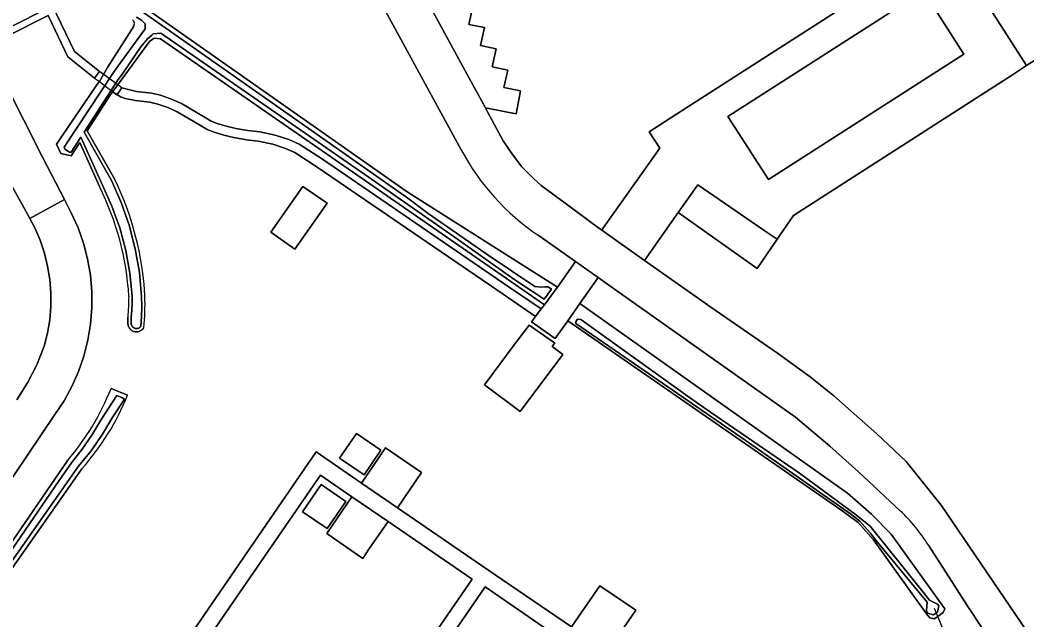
# Model space of a CAD drawing. Extents: x 158132 to 159664, y 385256 to 387218.
# Drawn here: x 159204 to 159343.7, y 386251 to 386334.2 of the extents above; entities that cross this region are included whole.
import ezdxf

# ---------------------------------------------------------------- set-up
doc = ezdxf.new("R2010")
doc.units = 0
for name, color, linetype in [('IMGEO_Dek', 7, 'Continuous'), ('IMGEO_Duiker', 7, 'Continuous'), ('IMGEO_Groenvoorziening', 7, 'Continuous'), ('IMGEO_Loofbos', 7, 'Continuous'), ('IMGEO_Oever', 7, 'Continuous'), ('IMGEO_Pand', 7, 'Continuous'), ('IMGEO_Parkeervlak_halfverhard', 7, 'Continuous'), ('IMGEO_Parkeervlak_open', 7, 'Continuous'), ('IMGEO_Rijbaan_lokaal_gesloten', 7, 'Continuous'), ('IMGEO_Rijbaan_lokaal_open', 7, 'Continuous'), ('IMGEO_Voetpad_gesloten', 7, 'Continuous'), ('IMGEO_Voetpad_onverhard', 7, 'Continuous'), ('IMGEO_Voetpad_open', 7, 'Continuous'), ('IMGEO_Waterloop', 7, 'Continuous')]:
    doc.layers.add(name, color=color, linetype=linetype)

msp = doc.modelspace()

# ---------------------------------------------------------------- linework, layer by layer
at = {"layer": 'IMGEO_Dek'}
msp.add_lwpolyline([(159215, 386327.11), (159214.32, 386326.18), (159214.97, 386325.72), (159217.4, 386323.87), (159218.11, 386324.85)], close=True, dxfattribs=at)
at = {"layer": 'IMGEO_Duiker'}
msp.add_lwpolyline([(159334.31, 386244.09), (159334.09, 386244.64), (159331.92, 386250), (159331.22, 386251.73), (159330.88, 386252.57)], dxfattribs=at)
at = {"layer": 'IMGEO_Groenvoorziening'}
for points in [[(159265.18, 386316.25), (159236.91, 386368.1)], [(159218.55, 386337.95), (159257.71, 386310.39), (159278.55, 386297.2), (159281.04, 386300.72), (159275.86, 386304.38)], [(159201.95, 386332.93), (159208.46, 386336.24), (159211.53, 386329.86), (159215, 386327.11), (159214.32, 386326.18), (159210.61, 386329.13), (159207.85, 386334.86), (159202.38, 386332.08)], [(159214.99, 386311.16), (159212.25, 386317.24), (159211.08, 386315.42), (159209.64, 386315.73), (159209.01, 386317.02), (159214.63, 386325.26), (159214.95, 386325.69), (159214.97, 386325.72), (159215.53, 386326.69), (159216.1, 386327.67), (159219.74, 386333.39)], [(159199.29, 386330.51), (159207.06, 386315.22), (159210.12, 386309.33), (159211.08, 386307.49), (159212.01, 386305.42), (159212.77, 386303.28), (159213.34, 386301.09), (159213.73, 386298.85), (159213.93, 386296.59), (159213.93, 386294.31), (159213.75, 386292.05), (159213.38, 386289.81), (159212.82, 386287.61), (159212.08, 386285.46), (159211.16, 386283.39), (159210.07, 386281.4), (159208.81, 386279.5), (159201.29, 386268.36)], [(159279.96, 386292.51), (159278.24, 386290.07), (159274.96, 386292.39), (159275.51, 386293.13), (159271, 386296.22), (159245.22, 386313.85), (159242.08, 386315.87), (159240.8, 386316.44), (159239.03, 386317.01), (159237.02, 386317.46), (159235.39, 386317.62), (159233.64, 386317.95), (159232.24, 386318.25), (159230.89, 386318.67), (159229.95, 386319.06), (159229, 386319.59), (159227.97, 386320.23), (159225.79, 386321.51), (159224.49, 386322.09), (159223.1, 386322.59), (159221.98, 386322.83), (159219.92, 386323.08), (159219.76, 386323.12), (159218.56, 386323.37), (159217.93, 386323.6), (159217.44, 386323.92), (159218.11, 386324.85), (159220.15, 386324.35), (159222.2, 386324.1), (159223.45, 386323.82), (159224.97, 386323.29), (159226.38, 386322.65), (159228.63, 386321.33), (159229.65, 386320.7), (159230.51, 386320.22), (159231.32, 386319.88), (159232.56, 386319.5), (159233.89, 386319.21), (159235.57, 386318.9), (159237.23, 386318.73), (159239.37, 386318.25), (159241.26, 386317.65), (159242.7, 386317), (159245.93, 386314.93), (159271.72, 386297.28), (159276.28, 386294.16), (159276.73, 386294.75), (159223.48, 386331.64), (159222.6, 386331.73), (159221.92, 386331.29), (159218, 386325.9), (159216.86, 386324.34), (159216.49, 386323.83), (159213.29, 386318.85), (159217.06, 386312.22)], [(159203.54, 386281.54), (159205.02, 386283.9), (159206.28, 386286.39), (159207.3, 386288.99), (159207.76, 386290.8), (159208.08, 386292.65), (159208.24, 386294.51), (159208.25, 386296.38), (159208.1, 386298.24), (159207.8, 386300.09), (159207.36, 386301.9), (159206.76, 386303.68), (159206.02, 386305.39), (159205.33, 386306.69), (159204.73, 386307.82), (159200.08, 386316.07)], [(159326.13, 386266.11), (159320.31, 386271.57), (159316.33, 386275.1), (159311.59, 386279.14), (159286.46, 386296.89), (159284.19, 386298.5), (159281.64, 386294.89), (159318.79, 386268.6), (159322.11, 386265.69), (159324.83, 386262.89), (159332.3, 386252.55), (159332.05, 386252.03), (159331.31, 386251.49), (159330.82, 386251.14), (159330.22, 386251.29), (159329.77, 386251.87), (159322.4, 386262.12), (159320.25, 386264.54), (159317.86, 386266.27), (159279.96, 386292.51)], [(159221.15, 386291.55), (159221.12, 386291.5), (159221.05, 386291.42), (159220.98, 386291.34), (159220.91, 386291.27), (159220.83, 386291.2), (159220.74, 386291.15), (159220.64, 386291.1), (159220.55, 386291.06), (159220.45, 386291.02), (159220.34, 386291), (159220.24, 386290.99), (159220.14, 386290.98), (159220.03, 386290.98), (159219.93, 386291), (159219.82, 386291.02), (159219.72, 386291.05), (159219.62, 386291.09), (159219.53, 386291.14), (159219.44, 386291.2), (159219.36, 386291.26), (159219.28, 386291.33), (159219.21, 386291.41), (159219.15, 386291.49), (159219.09, 386291.58), (159219.04, 386291.67), (159219, 386291.77), (159218.97, 386291.87), (159218.95, 386291.97), (159218.93, 386292.08), (159218.93, 386292.18), (159218.93, 386292.29), (159218.94, 386293.02)], [(159216.6, 386283.14), (159218.88, 386282.19)], [(159226.34, 386247.04), (159245.05, 386274.31), (159251.33, 386270), (159254.68, 386274.87), (159259.67, 386271.44), (159256.33, 386266.57), (159269.89, 386257.27), (159280.5, 386250.03), (159284.42, 386255.75), (159289.4, 386252.35), (159285.49, 386246.62)], [(159197.07, 386250), (159182.45, 386229.24), (159179.83, 386225.4), (159179.44, 386225.43), (159179.21, 386225.43), (159178.75, 386225.73), (159178.66, 386226.01), (159178.63, 386226.4), (159181.07, 386230.16), (159194.7, 386250), (159210.61, 386273.16)], [(159212.54, 386271.97), (159197.07, 386250)], [(159337.39, 386250), (159335.51, 386252.86), (159333.61, 386255.81), (159330.02, 386261.39)]]:
    msp.add_lwpolyline(points, dxfattribs=at)
for points in [[(159242.11, 386302.47), (159238.75, 386304.81), (159243.2, 386311.13), (159246.59, 386308.83)], [(159272.55, 386289.16), (159274.61, 386291.91), (159278.01, 386289.56), (159278.17, 386289.44), (159277.8, 386288.94), (159279.28, 386287.84), (159273.37, 386279.91), (159268.42, 386283.61)], [(159251.7, 386271.13), (159248.3, 386273.47), (159250.64, 386276.88), (159254.05, 386274.54)], [(159266.7, 386256.67), (159255.03, 386264.68), (159252.37, 386260.81), (159251.52, 386259.55), (159246.52, 386262.98), (159250.03, 386268.1), (159245.65, 386271.11), (159229.54, 386247.63), (159250.58, 386233.19)], [(159249.16, 386267.44), (159246.58, 386263.68), (159243.17, 386266.02), (159245.76, 386269.78)], [(159288.95, 386241.54), (159284.24, 386244.78), (159283.76, 386244.09), (159280.71, 386239.63), (159275.71, 386243.05), (159277.42, 386245.54), (159279.24, 386248.2), (159268.5, 386255.58), (159252.43, 386232.16), (159272.89, 386218.13)]]:
    msp.add_lwpolyline(points, close=True, dxfattribs=at)
for centre, radius, start, end in [((159219.22, 386333.75), 0.623, 325.5888, 53.9222), ((159294.59, 386331.97), 33.35, 208.1365, 235.8374), ((159179.5, 386293.45), 39.65, 3.5499, 26.5154), ((159179.78, 386293.84), 41.56, 2.8141, 26.2353), ((159183.57, 386296.19), 35.52, 354.8728, 359.5466), ((159186.94, 386294.88), 34.37, 354.4394, 1.6771), ((159183.55, 386296.19), 35.53, 319.6023, 338.4499), ((159187.02, 386294.88), 34.29, 318.0894, 338.2848), ((159309.08, 386248.11), 24.8, 32.3837, 46.5408)]:
    msp.add_arc(centre, radius, start, end, dxfattribs=at)
at = {"layer": 'IMGEO_Loofbos'}
for points in [[(159266.82, 386336.1), (159266.25, 386333.63), (159268.42, 386333.2), (159267.85, 386330.7), (159270.05, 386330.23), (159269.5, 386327.77), (159271.64, 386327.3), (159271.08, 386324.87), (159273.43, 386324.42), (159272.81, 386321.25), (159269.03, 386321.98), (159268.54, 386322.08), (159268.89, 386321.42), (159271.02, 386317.48), (159272.32, 386315.61), (159273.62, 386313.88), (159275.21, 386312.26), (159276.27, 386311.29), (159280.48, 386308.19), (159284.12, 386305.51), (159284.69, 386305.11), (159284.94, 386305.47), (159292.74, 386316.48), (159291.29, 386318.74), (159296.51, 386322.1), (159327.09, 386341.75)], [(159347.95, 386330.69), (159343.65, 386327.93), (159341.68, 386326.66), (159311.31, 386307.14), (159309.03, 386303.82), (159306.25, 386299.78), (159295.31, 386307.53), (159290.62, 386300.9), (159299.81, 386294.4), (159309.07, 386288.04), (159313.63, 386284.75), (159316.89, 386282.11), (159322.85, 386276.82), (159326.94, 386272.97), (159331.8, 386266.93), (159344.48, 386248.29)]]:
    msp.add_lwpolyline(points, dxfattribs=at)
at = {"layer": 'IMGEO_Oever'}
for points in [[(159223.48, 386331.64), (159276.73, 386294.75), (159278.49, 386297.12), (159278.55, 386297.2), (159257.71, 386310.39), (159218.55, 386337.95)], [(159218.16, 386337.4), (159257.34, 386309.83), (159257.4, 386309.79), (159260.6, 386307.38), (159268.91, 386301.61), (159275.39, 386297.29), (159276.27, 386297.18), (159276.79, 386297.21), (159277.27, 386297.21), (159277.7, 386296.91), (159276.69, 386295.5), (159272.49, 386298.29), (159264.66, 386303.83), (159251.8, 386312.83), (159223.5, 386332.44), (159222.46, 386332.33), (159222.26, 386332.15), (159221.66, 386331.64), (159220.73, 386330.51), (159218.17, 386326.77), (159217.6, 386325.99), (159212.87, 386318.67), (159216.66, 386312), (159218.02, 386308.93), (159219.12, 386305.77), (159219.96, 386302.52), (159220.54, 386299.21), (159220.84, 386295.87), (159220.85, 386294.48), (159220.81, 386293.09), (159220.71, 386291.71), (159220.66, 386291.66), (159220.61, 386291.61), (159220.56, 386291.57), (159220.51, 386291.54), (159220.45, 386291.51), (159220.39, 386291.48), (159220.33, 386291.46), (159220.26, 386291.45), (159220.2, 386291.44), (159220.13, 386291.44), (159220.07, 386291.44), (159220, 386291.45), (159219.94, 386291.46), (159219.88, 386291.48), (159219.82, 386291.5), (159219.76, 386291.53), (159219.7, 386291.57), (159219.65, 386291.61), (159219.6, 386291.65), (159219.56, 386291.7), (159219.52, 386291.75), (159219.48, 386291.81), (159219.46, 386291.86), (159219.43, 386291.93), (159219.41, 386291.99), (159219.39, 386292.05), (159219.39, 386292.11), (159219.39, 386292.18), (159219.39, 386292.28), (159219.39, 386292.99), (159219.47, 386293.97), (159219.52, 386294.94), (159219.54, 386295.92), (159219.21, 386299.12), (159218.63, 386302.28), (159217.8, 386305.39), (159216.72, 386308.42), (159215.4, 386311.35), (159212.42, 386317.98), (159211.06, 386315.9), (159210.85, 386315.9), (159210.19, 386316.32), (159210.09, 386316.59), (159216.85, 386326.83), (159217.28, 386327.42), (159221.33, 386333.02), (159221.33, 386333.7), (159220.88, 386334.17), (159220.14, 386334.66)], [(159219.74, 386333.39), (159216.1, 386327.67), (159215.53, 386326.69), (159214.97, 386325.72), (159214.95, 386325.69), (159214.63, 386325.26), (159209.01, 386317.02), (159209.64, 386315.73), (159211.08, 386315.42), (159212.25, 386317.24), (159214.99, 386311.16)], [(159217.06, 386312.22), (159213.29, 386318.85), (159216.49, 386323.83), (159216.86, 386324.34), (159218, 386325.9), (159221.92, 386331.29), (159222.6, 386331.73), (159223.48, 386331.64)], [(159218.94, 386293.02), (159218.93, 386292.29), (159218.93, 386292.18), (159218.93, 386292.08), (159218.95, 386291.97), (159218.97, 386291.87), (159219, 386291.77), (159219.04, 386291.67), (159219.09, 386291.58), (159219.15, 386291.49), (159219.21, 386291.41), (159219.28, 386291.33), (159219.36, 386291.26), (159219.44, 386291.2), (159219.53, 386291.14), (159219.62, 386291.09), (159219.72, 386291.05), (159219.82, 386291.02), (159219.93, 386291), (159220.03, 386290.98), (159220.14, 386290.98), (159220.24, 386290.99), (159220.34, 386291), (159220.45, 386291.02), (159220.55, 386291.06), (159220.64, 386291.1), (159220.74, 386291.15), (159220.83, 386291.2), (159220.91, 386291.27), (159220.98, 386291.34), (159221.05, 386291.42), (159221.12, 386291.5), (159221.15, 386291.55)], [(159218.88, 386282.19), (159216.6, 386283.14)], [(159210.61, 386273.16), (159194.7, 386250), (159181.07, 386230.16), (159178.63, 386226.4), (159178.66, 386226.01), (159178.75, 386225.73), (159179.21, 386225.43), (159179.44, 386225.43), (159179.83, 386225.4), (159182.45, 386229.24), (159197.07, 386250), (159212.54, 386271.97)]]:
    msp.add_lwpolyline(points, dxfattribs=at)
for points in [[(159281.64, 386294.89), (159279.96, 386292.51), (159317.86, 386266.27), (159320.25, 386264.54), (159322.4, 386262.12), (159329.77, 386251.87), (159330.22, 386251.29), (159330.82, 386251.14), (159331.31, 386251.49), (159332.05, 386252.03), (159332.3, 386252.55), (159324.83, 386262.89), (159322.11, 386265.69), (159318.79, 386268.6)], [(159328.72, 386255.57), (159330.18, 386253.73), (159331.29, 386253.17), (159331.46, 386252.95), (159331.27, 386252.08), (159331.12, 386251.98), (159330.71, 386251.69), (159329.88, 386251.96), (159329.77, 386252.3), (159329.84, 386253.45), (159322.74, 386262.06), (159321.92, 386263.07), (159320.44, 386264.74), (159319.19, 386265.72), (159304.57, 386275.96), (159287.87, 386287.45), (159281.08, 386292.14), (159281.08, 386292.37), (159281.31, 386292.72), (159281.79, 386292.7), (159296.87, 386281.87), (159299.77, 386279.85), (159312.12, 386271.39), (159319.86, 386265.69), (159321.92, 386264)], [(159183.17, 386231.3), (159181.86, 386229.26), (159179.73, 386225.9), (159179.37, 386225.78), (159179.11, 386225.96), (159179.07, 386226.16), (159181.37, 386229.57), (159182.12, 386230.63), (159195.19, 386249.66), (159209.4, 386270.35), (159211.09, 386272.8), (159212.58, 386274.68), (159213.95, 386276.66), (159215.18, 386278.73), (159217.39, 386282.16), (159218.1, 386281.87), (159218.48, 386281.66), (159216.83, 386279.17), (159215.43, 386276.77), (159213.84, 386274.49), (159212.07, 386272.35), (159196.58, 386250.34)]]:
    msp.add_lwpolyline(points, close=True, dxfattribs=at)
for centre, radius, start, end in [((159219.22, 386333.75), 0.623, 325.5888, 53.9222), ((159179.5, 386293.45), 39.65, 3.5499, 26.5154), ((159179.78, 386293.84), 41.56, 2.8141, 26.2353), ((159183.57, 386296.19), 35.52, 354.8728, 359.5466), ((159186.94, 386294.88), 34.37, 354.4394, 1.6771), ((159183.55, 386296.19), 35.53, 319.6023, 338.4499), ((159187.02, 386294.88), 34.29, 318.0894, 338.2848)]:
    msp.add_arc(centre, radius, start, end, dxfattribs=at)
at = {"layer": 'IMGEO_Pand'}
for points in [[(159243.2, 386311.13), (159238.75, 386304.81), (159242.11, 386302.47), (159246.59, 386308.83)], [(159251.7, 386271.13), (159254.05, 386274.54), (159250.64, 386276.88), (159248.3, 386273.47)], [(159249.16, 386267.44), (159245.76, 386269.78), (159243.17, 386266.02), (159246.58, 386263.68)]]:
    msp.add_lwpolyline(points, close=True, dxfattribs=at)
at = {"layer": 'IMGEO_Parkeervlak_halfverhard'}
for points in [[(159325.99, 386355.4), (159331.26, 386347.21), (159343.65, 386327.93), (159347.95, 386330.69), (159335.55, 386349.97), (159330.29, 386358.16)], [(159307.83, 386312.1), (159334.95, 386329.53), (159329.32, 386338.29), (159302.2, 386320.86)], [(159298.04, 386311.37), (159295.31, 386307.53), (159306.25, 386299.78), (159309.03, 386303.82), (159307.64, 386304.78)]]:
    msp.add_lwpolyline(points, close=True, dxfattribs=at)
at = {"layer": 'IMGEO_Parkeervlak_open'}
msp.add_lwpolyline([(159248.05, 386359.68), (159266.54, 386325.76), (159268.54, 386322.08), (159269.03, 386321.98), (159272.81, 386321.25), (159273.43, 386324.42), (159271.08, 386324.87), (159271.64, 386327.3), (159269.5, 386327.77), (159270.05, 386330.23), (159267.85, 386330.7), (159268.42, 386333.2), (159266.25, 386333.63), (159266.82, 386336.1)], dxfattribs=at)
at = {"layer": 'IMGEO_Rijbaan_lokaal_gesloten'}
for points in [[(159331.8, 386266.93), (159326.94, 386272.97), (159322.85, 386276.82), (159316.89, 386282.11), (159313.63, 386284.75), (159309.07, 386288.04), (159299.81, 386294.4), (159290.62, 386300.9), (159284.69, 386305.11), (159284.12, 386305.51), (159280.48, 386308.19), (159276.27, 386311.29), (159275.21, 386312.26), (159273.62, 386313.88), (159272.32, 386315.61), (159271.02, 386317.48), (159268.89, 386321.42), (159268.54, 386322.08), (159266.54, 386325.76), (159248.05, 386359.68), (159242.49, 386369.86), (159240.53, 386373.46), (159236.91, 386368.1), (159265.18, 386316.25)], [(159184.88, 386344.72), (159190.16, 386333.93), (159196.68, 386321.21), (159199.57, 386315.79), (159200.08, 386316.07), (159204.73, 386307.82), (159205.33, 386306.69), (159210.12, 386309.33), (159207.06, 386315.22), (159199.29, 386330.51), (159200.45, 386331.1), (159202.38, 386332.08), (159207.85, 386334.86), (159210.61, 386329.13), (159214.32, 386326.18), (159215, 386327.11), (159211.53, 386329.86), (159208.46, 386336.24), (159201.95, 386332.93), (159198.86, 386331.36), (159193.17, 386342.53)], [(159201.29, 386268.36), (159208.81, 386279.5), (159210.07, 386281.4), (159211.16, 386283.39), (159212.08, 386285.46), (159212.82, 386287.61), (159213.38, 386289.81), (159213.75, 386292.05), (159213.93, 386294.31), (159213.93, 386296.59), (159213.73, 386298.85), (159213.34, 386301.09), (159212.77, 386303.28), (159212.01, 386305.42), (159211.08, 386307.49), (159210.12, 386309.33), (159205.33, 386306.69), (159206.02, 386305.39), (159206.76, 386303.68), (159207.36, 386301.9), (159207.8, 386300.09), (159208.1, 386298.24), (159208.25, 386296.38), (159208.24, 386294.51), (159208.08, 386292.65), (159207.76, 386290.8), (159207.3, 386288.99), (159206.28, 386286.39), (159205.02, 386283.9), (159203.54, 386281.54)], [(159275.86, 386304.38), (159281.04, 386300.72), (159284.19, 386298.5), (159286.46, 386296.89), (159311.59, 386279.14), (159316.33, 386275.1), (159320.31, 386271.57), (159326.13, 386266.11)], [(159330.02, 386261.39), (159333.61, 386255.81), (159335.51, 386252.86), (159337.39, 386250), (159337.73, 386249.49), (159343.21, 386240.87), (159343.71, 386240.03), (159347.95, 386242.83), (159344.67, 386247.98), (159344.48, 386248.29), (159331.8, 386266.93)]]:
    msp.add_lwpolyline(points, dxfattribs=at)
for centre, radius, start, end in [((159294.59, 386331.97), 33.35, 208.1365, 235.8374), ((159309.08, 386248.11), 24.8, 32.3837, 46.5408)]:
    msp.add_arc(centre, radius, start, end, dxfattribs=at)
at = {"layer": 'IMGEO_Rijbaan_lokaal_open'}
for points in [[(159343.65, 386327.93), (159331.26, 386347.21), (159325.99, 386355.4), (159320.56, 386351.91), (159325.82, 386343.72), (159327.09, 386341.75), (159296.51, 386322.1), (159291.29, 386318.74), (159292.74, 386316.48), (159284.94, 386305.47), (159284.69, 386305.11), (159290.62, 386300.9), (159295.31, 386307.53), (159298.04, 386311.37), (159307.64, 386304.78), (159309.03, 386303.82), (159311.31, 386307.14), (159341.68, 386326.66)], [(159307.83, 386312.1), (159302.2, 386320.86), (159329.32, 386338.29), (159334.95, 386329.53)]]:
    msp.add_lwpolyline(points, close=True, dxfattribs=at)
at = {"layer": 'IMGEO_Voetpad_gesloten'}
for points in [[(159284.19, 386298.5), (159281.04, 386300.72), (159278.55, 386297.2), (159278.49, 386297.12), (159276.73, 386294.75), (159276.28, 386294.16), (159275.51, 386293.13), (159274.96, 386292.39), (159278.24, 386290.07), (159279.96, 386292.51), (159281.64, 386294.89)], [(159273.37, 386279.91), (159279.28, 386287.84), (159277.8, 386288.94), (159278.17, 386289.44), (159278.01, 386289.56), (159274.61, 386291.91), (159272.55, 386289.16), (159268.42, 386283.61)], [(159251.33, 386270), (159256.33, 386266.57), (159259.67, 386271.44), (159254.68, 386274.87)], [(159250.03, 386268.1), (159246.52, 386262.98), (159251.52, 386259.55), (159252.37, 386260.81), (159255.03, 386264.68)], [(159280.5, 386250.03), (159285.49, 386246.62), (159289.4, 386252.35), (159284.42, 386255.75)]]:
    msp.add_lwpolyline(points, close=True, dxfattribs=at)
at = {"layer": 'IMGEO_Voetpad_onverhard'}
for points in [[(159218.11, 386324.85), (159217.44, 386323.92), (159217.93, 386323.6), (159218.56, 386323.37), (159219.76, 386323.12), (159219.92, 386323.08), (159221.98, 386322.83), (159223.1, 386322.59), (159224.49, 386322.09), (159225.79, 386321.51), (159227.97, 386320.23), (159229, 386319.59), (159229.95, 386319.06), (159230.89, 386318.67), (159232.24, 386318.25), (159233.64, 386317.95), (159235.39, 386317.62), (159237.02, 386317.46), (159239.03, 386317.01), (159240.8, 386316.44), (159242.08, 386315.87), (159245.22, 386313.85), (159271, 386296.22), (159275.51, 386293.13), (159276.28, 386294.16), (159271.72, 386297.28), (159245.93, 386314.93), (159242.7, 386317), (159241.26, 386317.65), (159239.37, 386318.25), (159237.23, 386318.73), (159235.57, 386318.9), (159233.89, 386319.21), (159232.56, 386319.5), (159231.32, 386319.88), (159230.51, 386320.22), (159229.65, 386320.7), (159228.63, 386321.33), (159226.38, 386322.65), (159224.97, 386323.29), (159223.45, 386323.82), (159222.2, 386324.1), (159220.15, 386324.35)], [(159229.54, 386247.63), (159245.65, 386271.11), (159250.03, 386268.1), (159255.03, 386264.68), (159266.7, 386256.67), (159250.58, 386233.19)], [(159268.5, 386255.58), (159279.24, 386248.2), (159284.24, 386244.78), (159288.95, 386241.54), (159272.89, 386218.13), (159252.43, 386232.16)]]:
    msp.add_lwpolyline(points, close=True, dxfattribs=at)
msp.add_lwpolyline([(159280.5, 386250.03), (159269.89, 386257.27), (159256.33, 386266.57), (159251.33, 386270), (159245.05, 386274.31), (159226.34, 386247.04)], dxfattribs=at)
at = {"layer": 'IMGEO_Voetpad_open'}
msp.add_lwpolyline([(159214.32, 386326.18), (159214.97, 386325.72), (159215.93, 386324.98), (159216.86, 386324.34), (159217.44, 386323.92), (159218.11, 386324.85), (159217.54, 386325.26), (159215.25, 386326.92), (159215, 386327.11)], close=True, dxfattribs=at)
at = {"layer": 'IMGEO_Waterloop'}
msp.add_lwpolyline([(159220.14, 386334.66), (159220.88, 386334.17), (159221.33, 386333.7), (159221.33, 386333.02), (159217.28, 386327.42), (159216.85, 386326.83), (159210.09, 386316.59), (159210.19, 386316.32), (159210.85, 386315.9), (159211.06, 386315.9), (159212.42, 386317.98), (159215.4, 386311.35), (159216.72, 386308.42), (159217.8, 386305.39), (159218.63, 386302.28), (159219.21, 386299.12), (159219.54, 386295.92), (159219.52, 386294.94), (159219.47, 386293.97), (159219.39, 386292.99), (159219.39, 386292.28), (159219.39, 386292.18), (159219.39, 386292.11), (159219.39, 386292.05), (159219.41, 386291.99), (159219.43, 386291.93), (159219.46, 386291.86), (159219.48, 386291.81), (159219.52, 386291.75), (159219.56, 386291.7), (159219.6, 386291.65), (159219.65, 386291.61), (159219.7, 386291.57), (159219.76, 386291.53), (159219.82, 386291.5), (159219.88, 386291.48), (159219.94, 386291.46), (159220, 386291.45), (159220.07, 386291.44), (159220.13, 386291.44), (159220.2, 386291.44), (159220.26, 386291.45), (159220.33, 386291.46), (159220.39, 386291.48), (159220.45, 386291.51), (159220.51, 386291.54), (159220.56, 386291.57), (159220.61, 386291.61), (159220.66, 386291.66), (159220.71, 386291.71), (159220.81, 386293.09), (159220.85, 386294.48), (159220.84, 386295.87), (159220.54, 386299.21), (159219.96, 386302.52), (159219.12, 386305.77), (159218.02, 386308.93), (159216.66, 386312), (159212.87, 386318.67), (159217.6, 386325.99), (159218.17, 386326.77), (159220.73, 386330.51), (159221.66, 386331.64), (159222.26, 386332.15), (159222.46, 386332.33), (159223.5, 386332.44), (159251.8, 386312.83), (159264.66, 386303.83), (159272.49, 386298.29), (159276.69, 386295.5), (159277.7, 386296.91), (159277.27, 386297.21), (159276.79, 386297.21), (159276.27, 386297.18), (159275.39, 386297.29), (159268.91, 386301.61), (159260.6, 386307.38), (159257.4, 386309.79), (159257.34, 386309.83), (159218.16, 386337.4)], dxfattribs=at)
for points in [[(159328.72, 386255.57), (159321.92, 386264), (159319.86, 386265.69), (159312.12, 386271.39), (159299.77, 386279.85), (159296.87, 386281.87), (159281.79, 386292.7), (159281.31, 386292.72), (159281.08, 386292.37), (159281.08, 386292.14), (159287.87, 386287.45), (159304.57, 386275.96), (159319.19, 386265.72), (159320.44, 386264.74), (159321.92, 386263.07), (159322.74, 386262.06), (159329.84, 386253.45), (159329.77, 386252.3), (159329.88, 386251.96), (159330.71, 386251.69), (159331.12, 386251.98), (159331.27, 386252.08), (159331.46, 386252.95), (159331.29, 386253.17), (159330.18, 386253.73)], [(159183.17, 386231.3), (159196.58, 386250.34), (159212.07, 386272.35), (159213.84, 386274.49), (159215.43, 386276.77), (159216.83, 386279.17), (159218.48, 386281.66), (159218.1, 386281.87), (159217.39, 386282.16), (159215.18, 386278.73), (159213.95, 386276.66), (159212.58, 386274.68), (159211.09, 386272.8), (159209.4, 386270.35), (159195.19, 386249.66), (159182.12, 386230.63), (159181.37, 386229.57), (159179.07, 386226.16), (159179.11, 386225.96), (159179.37, 386225.78), (159179.73, 386225.9), (159181.86, 386229.26)]]:
    msp.add_lwpolyline(points, close=True, dxfattribs=at)

doc.saveas('drawing.dxf')
